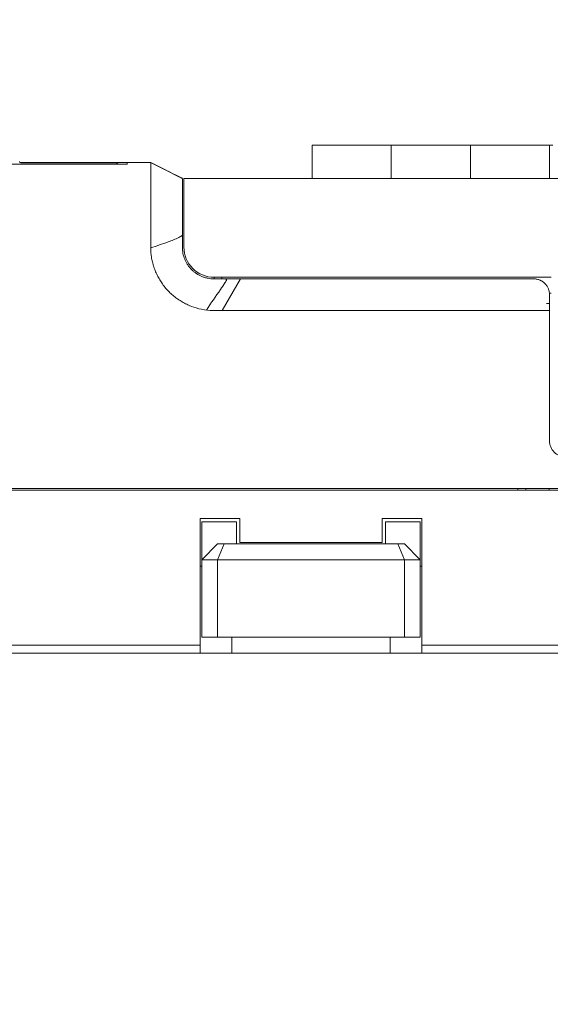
# Model space of a CAD drawing. Header units: millimetres. Extents: x -1114 to 1396, y -630 to 631.
# Tile 462 of 656: x 366 to 400, y -439 to -377. Entities that reach past the tile are written whole.
import ezdxf

# ---------------------------------------------------------------- set-up
doc = ezdxf.new("R2010")
doc.units = ezdxf.units.MM
doc.header["$MEASUREMENT"] = 0

msp = doc.modelspace()

# ---------------------------------------------------------------- linework, layer by layer
at = {"lineweight": 18}
for points, knots in [([(1038.9843, -629.7647), (1038.9843, -629.7647), (-1111.4882, -629.7647), (-1111.4882, -629.7647), (-1111.4882, -629.7647), (-1111.4882, -629.7647), (-1111.4882, 630.7883), (-1111.4882, 630.7883), (-1111.4882, 630.7883), (-1111.4882, 630.7883), (1038.9843, 630.7883), (1038.9843, 630.7883)], [0, 0, 0, 0, 0.3333333, 0.3333333, 0.3333333, 0.3333333, 0.6666667, 0.6666667, 0.6666667, 0.6666667, 1, 1, 1, 1]), ([(374.6897, -389.2537), (374.6872, -389.1659), (374.6889, -389.0788), (374.6905, -388.9923), (374.6905, -388.9923), (374.6914, -388.949), (374.6922, -388.9059), (374.6924, -388.863), (374.6924, -388.863), (374.6926, -388.8415), (374.6926, -388.8201), (374.6924, -388.7987), (374.6924, -388.7987), (374.6922, -388.7773), (374.6918, -388.756), (374.6916, -388.7347), (374.6916, -388.7347), (374.6905, -388.6494), (374.69, -388.5648), (374.6899, -388.4809), (374.6899, -388.4809), (374.6898, -388.4389), (374.6898, -388.397), (374.6899, -388.3554), (374.6899, -388.3554), (374.69, -388.3137), (374.6901, -388.2721), (374.6902, -388.2309), (374.6902, -388.2309), (374.6904, -388.1484), (374.6905, -388.0676), (374.6905, -387.9882), (374.6905, -387.9882), (374.6905, -387.9486), (374.6904, -387.9093), (374.6904, -387.8704), (374.6904, -387.8704), (374.6903, -387.8315), (374.6903, -387.793), (374.6902, -387.7551), (374.6902, -387.7551), (374.6901, -387.6793), (374.69, -387.6059), (374.6899, -387.5349), (374.6899, -387.5349), (374.6899, -387.4638), (374.6899, -387.3951), (374.6899, -387.3287), (374.6899, -387.3287), (374.69, -387.2623), (374.6901, -387.1982), (374.6902, -387.1365), (374.6902, -387.1365), (374.6902, -387.1056), (374.6903, -387.0754), (374.6903, -387.0457), (374.6903, -387.0457), (374.6903, -387.0309), (374.6903, -387.0162), (374.6903, -387.0017), (374.6903, -387.0017), (374.6903, -386.9873), (374.6903, -386.973), (374.6903, -386.9589), (374.6903, -386.9589), (374.6903, -386.9027), (374.6901, -386.8497), (374.6901, -386.7998), (374.6901, -386.7998), (374.69, -386.75), (374.69, -386.7033), (374.69, -386.6598), (374.69, -386.6598), (374.69, -386.6163), (374.6901, -386.576), (374.6902, -386.5389), (374.6902, -386.5389), (374.6902, -386.5203), (374.6902, -386.5025), (374.6902, -386.4856), (374.6902, -386.4856), (374.6902, -386.4687), (374.6901, -386.4527), (374.6901, -386.4376), (374.6901, -386.4376), (374.6898, -386.3773), (374.6896, -386.3316), (374.6914, -386.3007)], [0, 0, 0, 0, 0.0454545, 0.0454545, 0.0454545, 0.0454545, 0.0909091, 0.0909091, 0.0909091, 0.0909091, 0.1363636, 0.1363636, 0.1363636, 0.1363636, 0.1818182, 0.1818182, 0.1818182, 0.1818182, 0.2272727, 0.2272727, 0.2272727, 0.2272727, 0.2727273, 0.2727273, 0.2727273, 0.2727273, 0.3181818, 0.3181818, 0.3181818, 0.3181818, 0.3636364, 0.3636364, 0.3636364, 0.3636364, 0.4090909, 0.4090909, 0.4090909, 0.4090909, 0.4545455, 0.4545455, 0.4545455, 0.4545455, 0.5, 0.5, 0.5, 0.5, 0.5454545, 0.5454545, 0.5454545, 0.5454545, 0.5909091, 0.5909091, 0.5909091, 0.5909091, 0.6363636, 0.6363636, 0.6363636, 0.6363636, 0.6818182, 0.6818182, 0.6818182, 0.6818182, 0.7272727, 0.7272727, 0.7272727, 0.7272727, 0.7727273, 0.7727273, 0.7727273, 0.7727273, 0.8181818, 0.8181818, 0.8181818, 0.8181818, 0.8636364, 0.8636364, 0.8636364, 0.8636364, 0.9090909, 0.9090909, 0.9090909, 0.9090909, 0.9545455, 0.9545455, 0.9545455, 0.9545455, 1, 1, 1, 1]), ([(374.6914, -386.3006), (374.6919, -386.2928), (374.6917, -386.286), (374.6914, -386.2801), (374.6914, -386.2801), (374.691, -386.2742), (374.6903, -386.2693), (374.6898, -386.2654), (374.6898, -386.2654), (374.6887, -386.2576), (374.688, -386.2537), (374.6911, -386.2537)], [0, 0, 0, 0, 0.3333333, 0.3333333, 0.3333333, 0.3333333, 0.6666667, 0.6666667, 0.6666667, 0.6666667, 1, 1, 1, 1]), ([(376.69, -389.3173), (376.69, -389.1198), (376.69, -388.9214), (376.69, -388.7306), (376.69, -388.7306), (376.69, -388.5399), (376.69, -388.357), (376.69, -388.1895), (376.69, -388.1895), (376.69, -387.8545), (376.69, -387.5846), (376.69, -387.4249), (376.69, -387.4249), (376.69, -387.345), (376.69, -387.2921), (376.69, -387.2679), (376.69, -387.2679), (376.69, -387.2436), (376.69, -387.2568), (376.69, -387.2548)], [0, 0, 0, 0, 0.2, 0.2, 0.2, 0.2, 0.4, 0.4, 0.4, 0.4, 0.6, 0.6, 0.6, 0.6, 0.8, 0.8, 0.8, 0.8, 1, 1, 1, 1]), ([(376.69, -391.0957), (376.69, -391.0333), (376.69, -390.9708), (376.69, -390.9084), (376.69, -390.9084), (376.69, -390.8408), (376.69, -390.7732), (376.69, -390.7057), (376.69, -390.7057), (376.69, -390.6381), (376.69, -390.5705), (376.69, -390.5029)], [0, 0, 0, 0, 0.3333333, 0.3333333, 0.3333333, 0.3333333, 0.6666667, 0.6666667, 0.6666667, 0.6666667, 1, 1, 1, 1]), ([(376.69, -390.8499), (376.6247, -390.9053), (376.5515, -390.9489), (376.4775, -390.988), (376.4775, -390.988), (376.3663, -391.0468), (376.2517, -391.0954), (376.1362, -391.1416), (376.1362, -391.1416), (376.0207, -391.1878), (375.9042, -391.2309), (375.7873, -391.273), (375.7873, -391.273), (375.424, -391.4036), (375.058, -391.5249), (374.6916, -391.6444)], [0, 0, 0, 0, 0.25, 0.25, 0.25, 0.25, 0.5, 0.5, 0.5, 0.5, 0.75, 0.75, 0.75, 0.75, 1, 1, 1, 1]), ([(377.7272, -395.4881), (377.5169, -395.4327), (377.312, -395.365), (377.1144, -395.2805), (377.1144, -395.2805), (377.065, -395.2594), (377.016, -395.2371), (376.9675, -395.2139), (376.9675, -395.2139), (376.919, -395.1907), (376.871, -395.1666), (376.8233, -395.1414), (376.8233, -395.1414), (376.728, -395.0911), (376.6345, -395.0368), (376.5427, -394.9784), (376.5427, -394.9784), (376.5197, -394.9639), (376.4969, -394.949), (376.4743, -394.934), (376.4743, -394.934), (376.4516, -394.9189), (376.4292, -394.9036), (376.4069, -394.8882), (376.4069, -394.8882), (376.3624, -394.8573), (376.3187, -394.8255), (376.2757, -394.793), (376.2757, -394.793), (376.1898, -394.7279), (376.1068, -394.6596), (376.0268, -394.5882), (376.0268, -394.5882), (375.9468, -394.5168), (375.8697, -394.4422), (375.7956, -394.3645), (375.7956, -394.3645), (375.7215, -394.2868), (375.6503, -394.206), (375.5821, -394.1219), (375.5821, -394.1219), (375.5481, -394.0799), (375.5147, -394.037), (375.4822, -393.9934), (375.4822, -393.9934), (375.4496, -393.9497), (375.4181, -393.9055), (375.3876, -393.8608), (375.3876, -393.8608), (375.3265, -393.7715), (375.2694, -393.6801), (375.2161, -393.5867), (375.2161, -393.5867), (375.1629, -393.4934), (375.1134, -393.398), (375.0679, -393.3007), (375.0679, -393.3007), (375.0223, -393.2035), (374.9806, -393.1042), (374.9428, -393.003), (374.9428, -393.003), (374.9239, -392.9524), (374.9059, -392.9012), (374.889, -392.8496), (374.889, -392.8496), (374.8805, -392.8238), (374.8723, -392.7978), (374.8644, -392.7718), (374.8644, -392.7718), (374.8564, -392.7458), (374.8487, -392.7197), (374.8414, -392.6936), (374.8414, -392.6936), (374.8118, -392.5892), (374.7867, -392.484), (374.7658, -392.3781), (374.7658, -392.3781), (374.7449, -392.2722), (374.7281, -392.1656), (374.7159, -392.0582), (374.7159, -392.0582), (374.7036, -391.9509), (374.6959, -391.8428), (374.6933, -391.7338)], [0, 0, 0, 0, 0.047619, 0.047619, 0.047619, 0.047619, 0.0952381, 0.0952381, 0.0952381, 0.0952381, 0.1428571, 0.1428571, 0.1428571, 0.1428571, 0.1904762, 0.1904762, 0.1904762, 0.1904762, 0.2380952, 0.2380952, 0.2380952, 0.2380952, 0.2857143, 0.2857143, 0.2857143, 0.2857143, 0.3333333, 0.3333333, 0.3333333, 0.3333333, 0.3809524, 0.3809524, 0.3809524, 0.3809524, 0.4285714, 0.4285714, 0.4285714, 0.4285714, 0.4761905, 0.4761905, 0.4761905, 0.4761905, 0.5238095, 0.5238095, 0.5238095, 0.5238095, 0.5714286, 0.5714286, 0.5714286, 0.5714286, 0.6190476, 0.6190476, 0.6190476, 0.6190476, 0.6666667, 0.6666667, 0.6666667, 0.6666667, 0.7142857, 0.7142857, 0.7142857, 0.7142857, 0.7619048, 0.7619048, 0.7619048, 0.7619048, 0.8095238, 0.8095238, 0.8095238, 0.8095238, 0.8571429, 0.8571429, 0.8571429, 0.8571429, 0.9047619, 0.9047619, 0.9047619, 0.9047619, 0.952381, 0.952381, 0.952381, 0.952381, 1, 1, 1, 1]), ([(378.69, -393.6037), (378.6571, -393.6037), (378.6243, -393.6029), (378.5916, -393.6013), (378.5916, -393.6013), (378.559, -393.5996), (378.5264, -393.5972), (378.494, -393.594), (378.494, -393.594), (378.4292, -393.5877), (378.365, -393.5782), (378.3013, -393.5655), (378.3013, -393.5655), (378.2375, -393.5529), (378.1743, -393.5372), (378.1117, -393.5182), (378.1117, -393.5182), (378.0804, -393.5088), (378.0491, -393.4985), (378.0181, -393.4874), (378.0181, -393.4874), (377.9871, -393.4764), (377.9565, -393.4646), (377.9263, -393.4521), (377.9263, -393.4521), (377.8055, -393.4022), (377.6909, -393.3411), (377.5824, -393.2689), (377.5824, -393.2689), (377.5552, -393.2509), (377.5285, -393.2322), (377.5022, -393.2127), (377.5022, -393.2127), (377.4758, -393.1933), (377.4498, -393.1731), (377.4243, -393.1522), (377.4243, -393.1522), (377.3734, -393.1106), (377.3246, -393.0666), (377.2781, -393.0202), (377.2781, -393.0202), (377.2316, -392.9738), (377.1873, -392.9251), (377.1454, -392.8742), (377.1454, -392.8742), (377.1036, -392.8233), (377.0642, -392.7704), (377.0276, -392.7156), (377.0276, -392.7156), (376.991, -392.6609), (376.9571, -392.6043), (376.926, -392.5462), (376.926, -392.5462), (376.9105, -392.5172), (376.8957, -392.4878), (376.8817, -392.458), (376.8817, -392.458), (376.8676, -392.4283), (376.8543, -392.3981), (376.8417, -392.3678), (376.8417, -392.3678), (376.7916, -392.2466), (376.754, -392.1221), (376.7286, -391.9946), (376.7286, -391.9946), (376.7159, -391.9308), (376.7062, -391.8662), (376.6998, -391.8008), (376.6998, -391.8008), (376.6965, -391.7682), (376.6941, -391.7353), (376.6925, -391.7024), (376.6925, -391.7024), (376.6908, -391.6695), (376.69, -391.6366), (376.69, -391.6037)], [0, 0, 0, 0, 0.0526316, 0.0526316, 0.0526316, 0.0526316, 0.1052632, 0.1052632, 0.1052632, 0.1052632, 0.1578947, 0.1578947, 0.1578947, 0.1578947, 0.2105263, 0.2105263, 0.2105263, 0.2105263, 0.2631579, 0.2631579, 0.2631579, 0.2631579, 0.3157895, 0.3157895, 0.3157895, 0.3157895, 0.3684211, 0.3684211, 0.3684211, 0.3684211, 0.4210526, 0.4210526, 0.4210526, 0.4210526, 0.4736842, 0.4736842, 0.4736842, 0.4736842, 0.5263158, 0.5263158, 0.5263158, 0.5263158, 0.5789474, 0.5789474, 0.5789474, 0.5789474, 0.6315789, 0.6315789, 0.6315789, 0.6315789, 0.6842105, 0.6842105, 0.6842105, 0.6842105, 0.7368421, 0.7368421, 0.7368421, 0.7368421, 0.7894737, 0.7894737, 0.7894737, 0.7894737, 0.8421053, 0.8421053, 0.8421053, 0.8421053, 0.8947368, 0.8947368, 0.8947368, 0.8947368, 0.9473684, 0.9473684, 0.9473684, 0.9473684, 1, 1, 1, 1]), ([(376.79, -391.6039), (376.79, -392.1078), (376.9902, -392.591), (377.3465, -392.9474), (377.3465, -392.9474), (377.7028, -393.3037), (378.1861, -393.5039), (378.69, -393.5039)], [0, 0, 0, 0, 0.5, 0.5, 0.5, 0.5, 1, 1, 1, 1]), ([(378.2059, -395.5743), (378.5044, -395.1415), (378.8028, -394.7086), (379.0993, -394.2747), (379.0993, -394.2747), (379.1935, -394.137), (379.2882, -393.9995), (379.3789, -393.8599), (379.3789, -393.8599), (379.4015, -393.8251), (379.424, -393.7901), (379.4448, -393.7542), (379.4448, -393.7542), (379.4552, -393.7363), (379.4653, -393.7182), (379.4736, -393.6995), (379.4736, -393.6995), (379.4778, -393.6901), (379.4815, -393.6806), (379.4838, -393.6707), (379.4838, -393.6707), (379.4861, -393.6609), (379.487, -393.6501), (379.4824, -393.6409), (379.4824, -393.6409), (379.4779, -393.6317), (379.4679, -393.6254), (379.4576, -393.6214), (379.4576, -393.6214), (379.4472, -393.6173), (379.4363, -393.615), (379.4254, -393.613), (379.4254, -393.613), (379.4036, -393.6091), (379.3813, -393.6072), (379.359, -393.6056), (379.359, -393.6056), (379.3485, -393.6049), (379.338, -393.6042), (379.3274, -393.6037)], [0, 0, 0, 0, 0.1, 0.1, 0.1, 0.1, 0.2, 0.2, 0.2, 0.2, 0.3, 0.3, 0.3, 0.3, 0.4, 0.4, 0.4, 0.4, 0.5, 0.5, 0.5, 0.5, 0.6, 0.6, 0.6, 0.6, 0.7, 0.7, 0.7, 0.7, 0.8, 0.8, 0.8, 0.8, 0.9, 0.9, 0.9, 0.9, 1, 1, 1, 1]), ([(379.19, -393.6037), (379.1067, -393.6037), (379.0234, -393.6037), (378.94, -393.6037), (378.94, -393.6037), (378.8567, -393.6037), (378.7733, -393.6037), (378.69, -393.6037)], [0, 0, 0, 0, 0.5, 0.5, 0.5, 0.5, 1, 1, 1, 1]), ([(380.3749, -393.6037), (380.2496, -393.6037), (380.1243, -393.6037), (379.9991, -393.6037), (379.9991, -393.6037), (379.8642, -393.6037), (379.7294, -393.6037), (379.5945, -393.6037), (379.5945, -393.6037), (379.4597, -393.6037), (379.3249, -393.6037), (379.19, -393.6037)], [0, 0, 0, 0, 0.3333333, 0.3333333, 0.3333333, 0.3333333, 0.6666667, 0.6666667, 0.6666667, 0.6666667, 1, 1, 1, 1]), ([(398.8928, -393.6037), (395.6978, -393.6037), (392.5009, -393.6037), (389.3018, -393.6037), (389.3018, -393.6037), (388.9019, -393.6037), (388.502, -393.6037), (388.102, -393.6037), (388.102, -393.6037), (387.7021, -393.6037), (387.3012, -393.6037), (386.904, -393.6037), (386.904, -393.6037), (386.5067, -393.6037), (386.1135, -393.6037), (385.7302, -393.6037), (385.7302, -393.6037), (385.3469, -393.6037), (384.975, -393.6037), (384.6144, -393.6037), (384.6144, -393.6037), (383.8934, -393.6037), (383.2095, -393.6037), (382.5046, -393.6037), (382.5046, -393.6037), (381.7996, -393.6037), (381.0813, -393.6038), (380.3749, -393.6037)], [0, 0, 0, 0, 0.1428571, 0.1428571, 0.1428571, 0.1428571, 0.2857143, 0.2857143, 0.2857143, 0.2857143, 0.4285714, 0.4285714, 0.4285714, 0.4285714, 0.5714286, 0.5714286, 0.5714286, 0.5714286, 0.7142857, 0.7142857, 0.7142857, 0.7142857, 0.8571429, 0.8571429, 0.8571429, 0.8571429, 1, 1, 1, 1]), ([(399.8928, -394.6037), (399.8928, -394.5411), (399.887, -394.4794), (399.8755, -394.4185), (399.8755, -394.4185), (399.8698, -394.3881), (399.8626, -394.3579), (399.854, -394.3279), (399.854, -394.3279), (399.8454, -394.2979), (399.8353, -394.2681), (399.8238, -394.2386), (399.8238, -394.2386), (399.8006, -394.1795), (399.7721, -394.1232), (399.7382, -394.0695), (399.7382, -394.0695), (399.7212, -394.0427), (399.7029, -394.0165), (399.6832, -393.9911), (399.6832, -393.9911), (399.6635, -393.9657), (399.6424, -393.9409), (399.6198, -393.917), (399.6198, -393.917), (399.5746, -393.8692), (399.525, -393.8261), (399.4711, -393.7878), (399.4711, -393.7878), (399.4441, -393.7687), (399.416, -393.7508), (399.3867, -393.7342), (399.3867, -393.7342), (399.3721, -393.7258), (399.3571, -393.7178), (399.3419, -393.7102), (399.3419, -393.7102), (399.3267, -393.7025), (399.3111, -393.6952), (399.2954, -393.6883), (399.2954, -393.6883), (399.2328, -393.6608), (399.1679, -393.6398), (399.1006, -393.6255), (399.1006, -393.6255), (399.0669, -393.6183), (399.0327, -393.6129), (398.9978, -393.6092), (398.9978, -393.6092), (398.9629, -393.6055), (398.9279, -393.6037), (398.8928, -393.6037)], [0, 0, 0, 0, 0.0769231, 0.0769231, 0.0769231, 0.0769231, 0.1538462, 0.1538462, 0.1538462, 0.1538462, 0.2307692, 0.2307692, 0.2307692, 0.2307692, 0.3076923, 0.3076923, 0.3076923, 0.3076923, 0.3846154, 0.3846154, 0.3846154, 0.3846154, 0.4615385, 0.4615385, 0.4615385, 0.4615385, 0.5384615, 0.5384615, 0.5384615, 0.5384615, 0.6153846, 0.6153846, 0.6153846, 0.6153846, 0.6923077, 0.6923077, 0.6923077, 0.6923077, 0.7692308, 0.7692308, 0.7692308, 0.7692308, 0.8461538, 0.8461538, 0.8461538, 0.8461538, 0.9230769, 0.9230769, 0.9230769, 0.9230769, 1, 1, 1, 1]), ([(399.8928, -395.6036), (399.7798, -395.6036), (399.6668, -395.6036), (399.5537, -395.6036), (399.5537, -395.6036), (395.6457, -395.6036), (391.7404, -395.6036), (387.8386, -395.6036), (387.8386, -395.6036), (386.9533, -395.6036), (386.0682, -395.6036), (385.1181, -395.6037), (385.1181, -395.6037), (384.168, -395.6038), (383.1529, -395.6039), (382.1578, -395.6037), (382.1578, -395.6037), (381.1627, -395.6034), (380.1876, -395.6027), (379.1989, -395.6054)], [0, 0, 0, 0, 0.2, 0.2, 0.2, 0.2, 0.4, 0.4, 0.4, 0.4, 0.6, 0.6, 0.6, 0.6, 0.8, 0.8, 0.8, 0.8, 1, 1, 1, 1]), ([(399.8928, -403.8454), (399.8928, -404.1106), (399.9982, -404.3649), (400.1857, -404.5525), (400.1857, -404.5525), (400.3732, -404.74), (400.6276, -404.8454), (400.8928, -404.8454)], [0, 0, 0, 0, 0.5, 0.5, 0.5, 0.5, 1, 1, 1, 1])]:
    msp.add_open_spline(points, degree=3, knots=knots, dxfattribs=at)
for points in [[(384.8952, -385.1618), (384.8952, -385.1618), (384.8952, -387.254), (384.8952, -387.254)], [(384.8952, -387.254), (384.8952, -387.254), (384.8952, -385.1618), (384.8952, -385.1618)], [(385.0952, -385.1618), (385.0952, -385.1618), (384.8952, -385.1618), (384.8952, -385.1618)], [(385.0952, -385.1618), (385.0952, -385.1618), (389.6952, -385.1618), (389.6952, -385.1618)], [(388.7836, -385.1618), (388.7928, -385.1618), (388.7974, -385.1618), (388.7974, -385.1618)], [(389.8952, -385.1618), (389.8952, -385.1618), (389.6952, -385.1618), (389.6952, -385.1618)], [(389.8952, -385.1618), (389.8952, -385.1618), (389.8952, -387.254), (389.8952, -387.254)], [(389.8952, -385.1618), (389.8952, -385.1618), (389.8952, -387.254), (389.8952, -387.254)], [(389.8952, -387.254), (389.8952, -387.254), (389.8952, -385.1618), (389.8952, -385.1618)], [(390.0952, -385.1618), (390.0952, -385.1618), (389.8952, -385.1618), (389.8952, -385.1618)], [(389.8952, -385.1618), (389.8952, -385.1618), (389.8952, -387.254), (389.8952, -387.254)], [(390.0952, -385.1618), (390.0952, -385.1618), (394.6952, -385.1618), (394.6952, -385.1618)], [(393.7836, -385.1618), (393.7928, -385.1618), (393.7974, -385.1618), (393.7974, -385.1618)], [(394.8952, -385.1618), (394.8952, -385.1618), (394.6952, -385.1618), (394.6952, -385.1618)], [(394.8952, -385.1618), (394.8952, -385.1618), (394.8952, -387.254), (394.8952, -387.254)], [(394.8952, -385.1618), (394.8952, -385.1618), (394.8952, -387.254), (394.8952, -387.254)], [(394.8952, -385.1618), (394.8952, -385.1618), (394.8952, -387.254), (394.8952, -387.254)], [(395.0952, -385.1618), (395.0952, -385.1618), (394.8952, -385.1618), (394.8952, -385.1618)], [(394.8952, -387.254), (394.8952, -387.254), (394.8952, -385.1618), (394.8952, -385.1618)], [(395.0952, -385.1618), (395.0952, -385.1618), (399.6952, -385.1618), (399.6952, -385.1618)], [(398.7836, -385.1618), (398.7928, -385.1618), (398.7974, -385.1618), (398.7974, -385.1618)], [(399.8952, -385.1618), (399.8952, -385.1618), (399.6952, -385.1618), (399.6952, -385.1618)], [(399.8952, -385.1618), (399.8952, -385.1618), (399.8952, -387.254), (399.8952, -387.254)], [(399.8952, -385.1618), (399.8952, -385.1618), (399.8952, -387.254), (399.8952, -387.254)], [(399.8952, -387.254), (399.8952, -387.254), (399.8952, -385.1618), (399.8952, -385.1618)], [(400.0952, -385.1618), (400.0952, -385.1618), (399.8952, -385.1618), (399.8952, -385.1618)], [(399.8952, -385.1618), (399.8952, -385.1618), (399.8952, -387.254), (399.8952, -387.254)], [(373.2037, -386.3641), (373.2037, -386.3641), (357.7037, -386.3641), (357.7037, -386.3641)], [(366.3923, -386.1947), (366.4016, -386.2414), (366.4427, -386.2751), (366.4904, -386.2751)], [(373.2037, -386.2537), (373.2037, -386.2537), (366.4285, -386.2537), (366.4285, -386.2537)], [(366.4904, -386.2751), (366.4904, -386.2751), (372.4037, -386.2751), (372.4037, -386.2751)], [(372.6884, -386.3641), (372.6048, -386.3061), (372.5054, -386.2751), (372.4037, -386.2751)], [(373.2036, -386.2537), (373.2036, -386.2537), (374.6911, -386.2537), (374.6911, -386.2537)], [(374.6911, -386.2537), (374.6911, -386.2537), (373.2037, -386.2537), (373.2037, -386.2537)], [(373.2037, -386.2537), (373.2037, -386.2537), (373.2037, -386.3861), (373.2037, -386.3861)], [(376.3376, -387.0773), (375.7794, -386.7973), (374.9502, -386.3831), (374.6751, -386.246)], [(374.6902, -386.2536), (374.6902, -386.2536), (374.6903, -386.2537), (374.6903, -386.2537)], [(376.5193, -387.1683), (376.5193, -387.1683), (374.6909, -386.2537), (374.6909, -386.2537)], [(374.6953, -386.2537), (374.6953, -386.2537), (376.69, -387.2535), (376.69, -387.2535)], [(376.69, -387.2538), (376.69, -387.2538), (376.3375, -387.0773), (376.3375, -387.0773)], [(376.5279, -387.1726), (376.5279, -387.1726), (376.69, -387.2537), (376.69, -387.2537)], [(376.69, -387.2537), (376.6368, -387.2271), (376.5564, -387.1869), (376.5294, -387.1734)], [(376.6825, -387.2499), (376.6825, -387.2499), (376.5474, -387.1824), (376.5474, -387.1824)], [(376.6419, -387.2296), (376.6419, -387.2296), (376.69, -387.2514), (376.69, -387.2514)], [(376.6536, -387.2349), (376.6536, -387.2349), (376.69, -387.2533), (376.69, -387.2533)], [(376.702, -387.2594), (376.702, -387.2594), (376.69, -387.2538), (376.69, -387.2538)], [(376.79, -387.2539), (376.79, -387.2539), (432.9956, -387.2539), (432.9956, -387.2539)], [(376.79, -389.2539), (376.79, -389.2539), (376.79, -387.2539), (376.79, -387.2539)], [(432.9956, -387.2539), (432.9956, -387.2539), (376.79, -387.2539), (376.79, -387.2539)], [(374.6909, -389.5137), (374.6912, -389.4271), (374.6921, -389.3404), (374.6897, -389.2537)], [(376.69, -390.5029), (376.69, -390.1077), (376.69, -389.7125), (376.69, -389.3173)], [(376.79, -391.6039), (376.79, -391.6039), (376.79, -389.2539), (376.79, -389.2539)], [(374.6905, -390.9938), (374.6899, -390.5004), (374.6894, -390.0071), (374.6909, -389.5137)], [(374.6933, -391.7338), (374.6874, -391.4872), (374.6907, -391.2405), (374.6905, -390.9938)], [(376.69, -391.6037), (376.69, -391.4344), (376.69, -391.265), (376.69, -391.0957)], [(399.9928, -393.5039), (399.9928, -393.5039), (378.69, -393.5039), (378.69, -393.5039)], [(378.6952, -393.601), (378.6952, -393.601), (378.6952, -393.5038), (378.6952, -393.5038)], [(379.19, -393.5039), (379.19, -393.5039), (379.19, -393.6037), (379.19, -393.6037)], [(379.1989, -395.6054), (379.1989, -395.6054), (380.3749, -393.6037), (380.3749, -393.6037)], [(399.8874, -394.5039), (399.8874, -394.5039), (399.9928, -394.5039), (399.9928, -394.5039)], [(399.8928, -395.6035), (399.8928, -395.2702), (399.8928, -394.937), (399.8928, -394.6037)], [(399.8952, -394.5038), (399.8952, -394.5038), (399.8952, -395.0038), (399.8952, -395.0038)], [(399.8952, -394.5038), (399.8952, -394.5038), (399.8952, -395.0038), (399.8952, -395.0038)], [(399.8952, -395.0038), (399.8952, -395.0038), (399.8952, -394.5038), (399.8952, -394.5038)], [(399.8952, -394.5038), (399.8952, -394.5038), (399.8952, -395.0038), (399.8952, -395.0038)], [(379.1989, -395.6054), (378.7046, -395.6067), (378.2066, -395.6145), (377.7272, -395.4881)], [(399.6952, -395.1618), (399.6952, -395.1618), (399.8952, -395.1618), (399.8952, -395.1618)], [(399.8928, -403.8454), (399.8928, -403.8454), (399.8928, -395.6036), (399.8928, -395.6036)], [(336.8203, -406.8483), (336.8203, -406.8483), (436.3203, -406.8483), (436.3203, -406.8483)], [(397.8928, -406.9483), (397.8928, -406.9483), (397.8928, -406.8483), (397.8928, -406.8483)], [(398.3928, -406.8483), (398.3928, -406.8483), (398.3928, -406.9483), (398.3928, -406.9483)], [(399.8713, -406.8483), (399.8713, -406.8483), (399.8713, -406.9483), (399.8713, -406.9483)], [(355.7703, -406.9483), (355.7703, -406.9483), (412.8703, -406.9483), (412.8703, -406.9483)], [(377.8203, -408.7537), (377.8203, -408.7537), (377.8203, -416.7537), (377.8203, -416.7537)], [(380.3203, -408.7537), (380.3203, -408.7537), (377.8203, -408.7537), (377.8203, -408.7537)], [(380.3203, -408.7537), (380.3203, -408.7537), (380.3203, -410.2537), (380.3203, -410.2537)], [(389.3203, -408.7537), (389.3203, -408.7537), (389.3203, -410.2537), (389.3203, -410.2537)], [(391.8203, -408.7537), (391.8203, -408.7537), (389.3203, -408.7537), (389.3203, -408.7537)], [(391.8203, -416.7537), (391.8203, -416.7537), (391.8203, -408.7537), (391.8203, -408.7537)], [(377.9203, -408.9537), (377.9203, -408.9537), (377.9203, -411.3537), (377.9203, -411.3537)], [(380.1203, -408.9537), (380.1203, -408.9537), (377.9203, -408.9537), (377.9203, -408.9537)], [(380.1203, -408.9537), (380.1203, -408.9537), (380.1203, -410.3537), (380.1203, -410.3537)], [(389.5203, -408.9537), (389.5203, -408.9537), (389.5203, -410.3537), (389.5203, -410.3537)], [(389.5203, -408.9537), (389.5203, -408.9537), (391.7203, -408.9537), (391.7203, -408.9537)], [(391.7203, -408.9537), (391.7203, -408.9537), (391.7203, -411.3537), (391.7203, -411.3537)], [(377.9203, -411.3537), (377.9203, -411.3537), (378.9203, -410.3537), (378.9203, -410.3537)], [(378.9203, -411.3537), (378.9203, -411.3537), (379.3345, -410.3537), (379.3345, -410.3537)], [(378.9203, -410.3537), (378.9203, -410.3537), (379.3345, -410.3537), (379.3345, -410.3537)], [(379.3345, -410.3537), (379.3345, -410.3537), (390.3061, -410.3537), (390.3061, -410.3537)], [(389.3203, -410.2537), (389.3203, -410.2537), (380.3203, -410.2537), (380.3203, -410.2537)], [(390.3061, -410.3537), (390.3061, -410.3537), (390.7203, -410.3537), (390.7203, -410.3537)], [(390.7203, -411.3537), (390.7203, -411.3537), (390.3061, -410.3537), (390.3061, -410.3537)], [(391.7203, -411.3537), (391.7203, -411.3537), (390.7203, -410.3537), (390.7203, -410.3537)], [(377.8203, -411.7537), (377.8203, -411.7537), (377.9203, -411.7537), (377.9203, -411.7537)], [(377.9203, -416.2537), (377.9203, -416.2537), (377.9203, -411.3537), (377.9203, -411.3537)], [(378.9203, -411.3537), (378.9203, -411.3537), (377.9203, -411.3537), (377.9203, -411.3537)], [(390.7203, -411.3537), (390.7203, -411.3537), (378.9203, -411.3537), (378.9203, -411.3537)], [(378.9203, -416.2537), (378.9203, -416.2537), (378.9203, -411.3537), (378.9203, -411.3537)], [(391.7203, -411.3537), (391.7203, -411.3537), (390.7203, -411.3537), (390.7203, -411.3537)], [(390.7203, -411.3537), (390.7203, -411.3537), (390.7203, -416.2537), (390.7203, -416.2537)], [(391.7202, -411.7537), (391.7202, -411.7537), (391.8203, -411.7537), (391.8203, -411.7537)], [(391.7203, -416.2537), (391.7203, -416.2537), (391.7203, -411.3537), (391.7203, -411.3537)], [(336.8203, -416.7537), (336.8203, -416.7537), (377.8203, -416.7537), (377.8203, -416.7537)], [(377.8203, -416.7537), (377.8203, -416.7537), (377.8203, -417.2537), (377.8203, -417.2537)], [(377.9203, -416.2537), (377.9203, -416.2537), (378.9203, -416.2537), (378.9203, -416.2537)], [(378.9203, -416.2537), (378.9203, -416.2537), (390.7203, -416.2537), (390.7203, -416.2537)], [(379.8203, -416.2536), (379.8203, -416.2536), (379.8203, -417.2537), (379.8203, -417.2537)], [(389.8203, -417.2537), (389.8203, -417.2537), (389.8203, -416.2536), (389.8203, -416.2536)], [(390.7203, -416.2537), (390.7203, -416.2537), (391.7203, -416.2537), (391.7203, -416.2537)], [(391.8203, -417.2537), (391.8203, -417.2537), (391.8203, -416.7537), (391.8203, -416.7537)], [(391.8203, -416.7537), (391.8203, -416.7537), (436.3203, -416.7537), (436.3203, -416.7537)], [(377.8203, -417.2537), (377.8203, -417.2537), (336.8203, -417.2537), (336.8203, -417.2537)], [(377.8203, -417.2537), (377.8203, -417.2537), (379.8203, -417.2537), (379.8203, -417.2537)], [(379.8204, -417.2537), (379.8204, -417.2537), (389.8201, -417.2537), (389.8201, -417.2537)], [(389.8203, -417.2537), (389.8203, -417.2537), (391.8203, -417.2537), (391.8203, -417.2537)], [(436.3203, -417.2537), (436.3203, -417.2537), (391.8203, -417.2537), (391.8203, -417.2537)]]:
    msp.add_open_spline(points, degree=3, dxfattribs=at)

doc.saveas('drawing.dxf')
